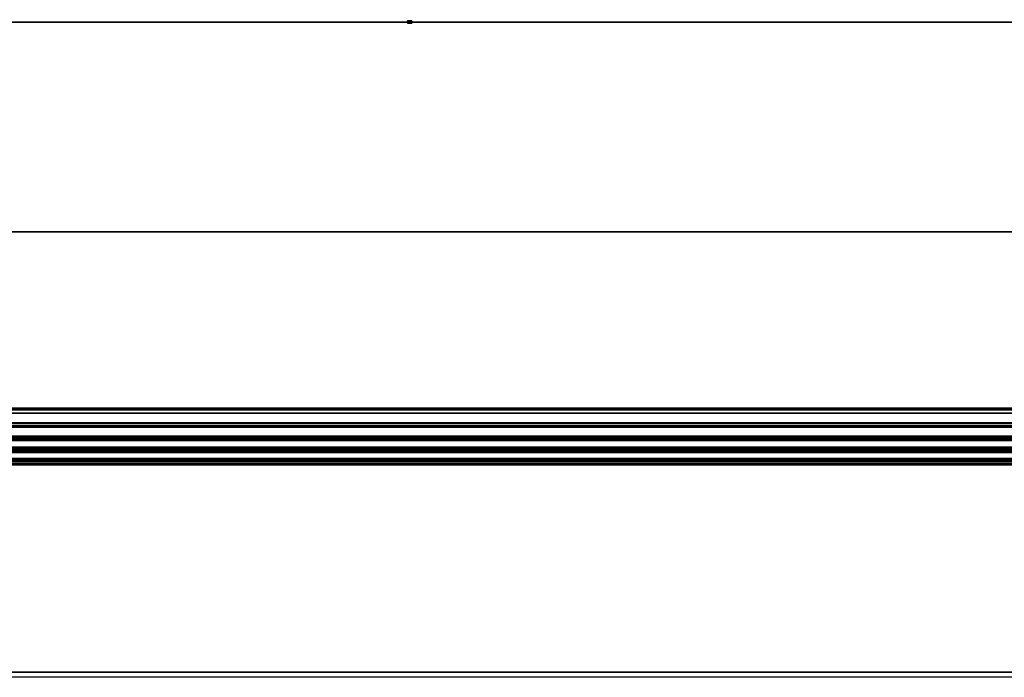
# Model space of a CAD drawing. Header units: millimetres. Extents: x -490 to 6690, y -115 to 152.
# Tile 899 of 1056: x 4650 to 4660, y -6 to 0. Entities that reach past the tile are written whole.
import ezdxf

# ---------------------------------------------------------------- set-up
doc = ezdxf.new("R2010")
doc.units = ezdxf.units.MM
doc.layers.add('152', color=253, linetype='Continuous')

# ---------------------------------------------------------------- blocks, each defined once
blk = doc.blocks.new('UG_SURFACE_004')
at = {"layer": '152', "color": 252, "linetype": 'Continuous', "lineweight": 35}
for points in [[(5144.0001, -6.2, 2202.5001), (5144.0001, 133.2, 2202.5001), (3855.9999, 133.2, 2202.5001), (3855.9999, -6.2, 2202.5001)], [(4006, -6.2, 2052.5), (4006, 133.2, 2052.5), (4994, 133.2, 2052.5), (4994, -6.2, 2052.5)], [(5144.0001, -6.2, 2202.5001), (3855.9999, -6.2, 2202.5001), (4006, -6.2, 2052.5), (4994, -6.2, 2052.5)]]:
    blk.add_3dface(points, dxfattribs=at)
blk = doc.blocks.new('UG_SURFACE_267')
at = {"layer": '152', "color": 7, "linetype": 'Continuous', "lineweight": 35}
for points in [[(4037.0002, 0, 2), (4037.0002, 0, 2017), (4962.9998, 0, 2017), (4962.9998, 0, 2)], [(4037.0002, -26, 2017), (4962.9998, -26, 2017), (4962.9998, 0, 2017), (4037.0002, 0, 2017)], [(4037.0002, 0, 2), (4962.9998, 0, 2), (4962.9998, -2), (4037.0002, -2)], [(4037.0002, -9), (4037.0002, -2), (4962.9998, -2), (4962.9998, -9)]]:
    blk.add_3dface(points, dxfattribs=at)
blk = doc.blocks.new('UG_SURFACE_277')
at = {"layer": '152', "color": 254, "linetype": 'Continuous', "lineweight": 35}
for points in [[(4979.25, -10, 2032.7499), (4979.25, 136.75, 2032.7499), (4020.75, 136.75, 2032.7499), (4020.75, -10, 2032.7499)], [(4971.4999, 21, 2025.0001), (4971.4999, -8, 2025.0001), (4028.5001, -8, 2025.0001), (4028.5001, 21, 2025.0001)]]:
    blk.add_3dface(points, dxfattribs=at)
blk = doc.blocks.new('UG_SURFACE_286')
at = {"layer": '152', "color": 252, "linetype": 'Continuous', "lineweight": 35}
for points in [[(4653.9998, -0.01, -0.05), (4653.9798, -0.01, -0.05), (4653.9798, 0.01, -0.05), (4653.9998, 0.01, -0.05)], [(4653.9798, 0.01, 0.05), (4653.9998, 0.01, 0.05), (4653.9998, 0.01, 0.04)], [(4653.9998, 0.01, 0.04), (4653.9998, 0.01, -0.04), (4653.9798, 0.01, 0.05)], [(4653.9998, 0.01, -0.04), (4653.9998, 0.01, -0.05), (4653.9798, 0.01, -0.05), (4653.9798, 0.01, 0.05)], [(4653.9998, 0.01, 0.05), (4653.9798, 0.01, 0.05), (4653.9798, -0.01, 0.05), (4653.9998, -0.01, 0.05)], [(4653.9798, 0.01, -0.05), (4653.9798, -0.01, -0.05), (4653.9798, -0.01, 0.05), (4653.9798, 0.01, 0.05)], [(4653.9998, 0.01, -0.04), (4654.0198, 0.01, -0.04), (4654.0198, -0.01, -0.04), (4653.9998, -0.01, -0.04)], [(4653.9998, -0.01, 0.04), (4654.0198, -0.01, 0.04), (4654.0198, 0.01, 0.04), (4653.9998, 0.01, 0.04)], [(4653.9998, -0.01, -0.04), (4653.9998, -0.01, -0.05), (4653.9998, 0.01, -0.05), (4653.9998, 0.01, -0.04)], [(4653.9998, 0.01, 0.04), (4654.0198, 0.01, 0.04), (4654.0198, 0.01, -0.04), (4653.9998, 0.01, -0.04)], [(4653.9998, 0.01, 0.04), (4653.9998, 0.01, 0.05), (4653.9998, -0.01, 0.05), (4653.9998, -0.01, 0.04)], [(4654.0198, 0.01, 0.04), (4654.0198, -0.01, 0.04), (4654.0198, -0.01, -0.04), (4654.0198, 0.01, -0.04)], [(4653.9798, -0.01, -0.05), (4653.9998, -0.01, -0.05), (4653.9998, -0.01, -0.04)], [(4653.9998, -0.01, -0.04), (4653.9998, -0.01, 0.04), (4653.9798, -0.01, -0.05)], [(4653.9998, -0.01, 0.04), (4653.9998, -0.01, 0.05), (4653.9798, -0.01, 0.05), (4653.9798, -0.01, -0.05)], [(4653.9998, -0.01, -0.04), (4654.0198, -0.01, -0.04), (4654.0198, -0.01, 0.04), (4653.9998, -0.01, 0.04)]]:
    blk.add_3dface(points, dxfattribs=at)
blk = doc.blocks.new('UG_SURFACE_287')
at = {"layer": '152', "color": 252, "linetype": 'Continuous', "lineweight": 35}
for points in [[(4653.9998, -0.01, -0.05), (4653.9798, -0.01, -0.05), (4653.9798, 0.01, -0.05), (4653.9998, 0.01, -0.05)], [(4653.9798, 0.01, 0.05), (4653.9998, 0.01, 0.05), (4653.9998, 0.01, 0.04)], [(4653.9998, 0.01, 0.04), (4653.9998, 0.01, -0.04), (4653.9798, 0.01, 0.05)], [(4653.9998, 0.01, -0.04), (4653.9998, 0.01, -0.05), (4653.9798, 0.01, -0.05), (4653.9798, 0.01, 0.05)], [(4653.9998, 0.01, 0.05), (4653.9798, 0.01, 0.05), (4653.9798, -0.01, 0.05), (4653.9998, -0.01, 0.05)], [(4653.9798, 0.01, -0.05), (4653.9798, -0.01, -0.05), (4653.9798, -0.01, 0.05), (4653.9798, 0.01, 0.05)], [(4653.9998, 0.01, -0.04), (4654.0198, 0.01, -0.04), (4654.0198, -0.01, -0.04), (4653.9998, -0.01, -0.04)], [(4653.9998, -0.01, 0.04), (4654.0198, -0.01, 0.04), (4654.0198, 0.01, 0.04), (4653.9998, 0.01, 0.04)], [(4653.9998, -0.01, -0.04), (4653.9998, -0.01, -0.05), (4653.9998, 0.01, -0.05), (4653.9998, 0.01, -0.04)], [(4653.9998, 0.01, 0.04), (4654.0198, 0.01, 0.04), (4654.0198, 0.01, -0.04), (4653.9998, 0.01, -0.04)], [(4653.9998, 0.01, 0.04), (4653.9998, 0.01, 0.05), (4653.9998, -0.01, 0.05), (4653.9998, -0.01, 0.04)], [(4654.0198, 0.01, 0.04), (4654.0198, -0.01, 0.04), (4654.0198, -0.01, -0.04), (4654.0198, 0.01, -0.04)], [(4653.9798, -0.01, -0.05), (4653.9998, -0.01, -0.05), (4653.9998, -0.01, -0.04)], [(4653.9998, -0.01, -0.04), (4653.9998, -0.01, 0.04), (4653.9798, -0.01, -0.05)], [(4653.9998, -0.01, 0.04), (4653.9998, -0.01, 0.05), (4653.9798, -0.01, 0.05), (4653.9798, -0.01, -0.05)], [(4653.9998, -0.01, -0.04), (4654.0198, -0.01, -0.04), (4654.0198, -0.01, 0.04), (4653.9998, -0.01, 0.04)]]:
    blk.add_3dface(points, dxfattribs=at)
blk = doc.blocks.new('UG_SURFACE_288')
at = {"layer": '152', "color": 252, "linetype": 'Continuous', "lineweight": 35}
for points in [[(4653.9998, -0.01, -0.05), (4653.9798, -0.01, -0.05), (4653.9798, 0.01, -0.05), (4653.9998, 0.01, -0.05)], [(4653.9798, 0.01, 0.05), (4653.9998, 0.01, 0.05), (4653.9998, 0.01, 0.04)], [(4653.9998, 0.01, 0.04), (4653.9998, 0.01, -0.04), (4653.9798, 0.01, 0.05)], [(4653.9998, 0.01, -0.04), (4653.9998, 0.01, -0.05), (4653.9798, 0.01, -0.05), (4653.9798, 0.01, 0.05)], [(4653.9998, 0.01, 0.05), (4653.9798, 0.01, 0.05), (4653.9798, -0.01, 0.05), (4653.9998, -0.01, 0.05)], [(4653.9798, 0.01, -0.05), (4653.9798, -0.01, -0.05), (4653.9798, -0.01, 0.05), (4653.9798, 0.01, 0.05)], [(4653.9998, 0.01, -0.04), (4654.0198, 0.01, -0.04), (4654.0198, -0.01, -0.04), (4653.9998, -0.01, -0.04)], [(4653.9998, -0.01, 0.04), (4654.0198, -0.01, 0.04), (4654.0198, 0.01, 0.04), (4653.9998, 0.01, 0.04)], [(4653.9998, -0.01, -0.04), (4653.9998, -0.01, -0.05), (4653.9998, 0.01, -0.05), (4653.9998, 0.01, -0.04)], [(4653.9998, 0.01, 0.04), (4654.0198, 0.01, 0.04), (4654.0198, 0.01, -0.04), (4653.9998, 0.01, -0.04)], [(4653.9998, 0.01, 0.04), (4653.9998, 0.01, 0.05), (4653.9998, -0.01, 0.05), (4653.9998, -0.01, 0.04)], [(4654.0198, 0.01, 0.04), (4654.0198, -0.01, 0.04), (4654.0198, -0.01, -0.04), (4654.0198, 0.01, -0.04)], [(4653.9798, -0.01, -0.05), (4653.9998, -0.01, -0.05), (4653.9998, -0.01, -0.04)], [(4653.9998, -0.01, -0.04), (4653.9998, -0.01, 0.04), (4653.9798, -0.01, -0.05)], [(4653.9998, -0.01, 0.04), (4653.9998, -0.01, 0.05), (4653.9798, -0.01, 0.05), (4653.9798, -0.01, -0.05)], [(4653.9998, -0.01, -0.04), (4654.0198, -0.01, -0.04), (4654.0198, -0.01, 0.04), (4653.9998, -0.01, 0.04)]]:
    blk.add_3dface(points, dxfattribs=at)
blk = doc.blocks.new('UG_SURFACE_289')
at = {"layer": '152', "color": 252, "linetype": 'Continuous', "lineweight": 35}
for points in [[(4653.9998, -0.01, -0.05), (4653.9798, -0.01, -0.05), (4653.9798, 0.01, -0.05), (4653.9998, 0.01, -0.05)], [(4653.9798, 0.01, 0.05), (4653.9998, 0.01, 0.05), (4653.9998, 0.01, 0.04)], [(4653.9998, 0.01, 0.04), (4653.9998, 0.01, -0.04), (4653.9798, 0.01, 0.05)], [(4653.9998, 0.01, -0.04), (4653.9998, 0.01, -0.05), (4653.9798, 0.01, -0.05), (4653.9798, 0.01, 0.05)], [(4653.9998, 0.01, 0.05), (4653.9798, 0.01, 0.05), (4653.9798, -0.01, 0.05), (4653.9998, -0.01, 0.05)], [(4653.9798, 0.01, -0.05), (4653.9798, -0.01, -0.05), (4653.9798, -0.01, 0.05), (4653.9798, 0.01, 0.05)], [(4653.9998, 0.01, -0.04), (4654.0198, 0.01, -0.04), (4654.0198, -0.01, -0.04), (4653.9998, -0.01, -0.04)], [(4653.9998, -0.01, 0.04), (4654.0198, -0.01, 0.04), (4654.0198, 0.01, 0.04), (4653.9998, 0.01, 0.04)], [(4653.9998, -0.01, -0.04), (4653.9998, -0.01, -0.05), (4653.9998, 0.01, -0.05), (4653.9998, 0.01, -0.04)], [(4653.9998, 0.01, 0.04), (4654.0198, 0.01, 0.04), (4654.0198, 0.01, -0.04), (4653.9998, 0.01, -0.04)], [(4653.9998, 0.01, 0.04), (4653.9998, 0.01, 0.05), (4653.9998, -0.01, 0.05), (4653.9998, -0.01, 0.04)], [(4654.0198, 0.01, 0.04), (4654.0198, -0.01, 0.04), (4654.0198, -0.01, -0.04), (4654.0198, 0.01, -0.04)], [(4653.9798, -0.01, -0.05), (4653.9998, -0.01, -0.05), (4653.9998, -0.01, -0.04)], [(4653.9998, -0.01, -0.04), (4653.9998, -0.01, 0.04), (4653.9798, -0.01, -0.05)], [(4653.9998, -0.01, 0.04), (4653.9998, -0.01, 0.05), (4653.9798, -0.01, 0.05), (4653.9798, -0.01, -0.05)], [(4653.9998, -0.01, -0.04), (4654.0198, -0.01, -0.04), (4654.0198, -0.01, 0.04), (4653.9998, -0.01, 0.04)]]:
    blk.add_3dface(points, dxfattribs=at)
blk = doc.blocks.new('UG_SURFACE_290')
at = {"layer": '152', "color": 252, "linetype": 'Continuous', "lineweight": 35}
for points in [[(4653.9998, -0.01, -0.05), (4653.9798, -0.01, -0.05), (4653.9798, 0.01, -0.05), (4653.9998, 0.01, -0.05)], [(4653.9798, 0.01, 0.05), (4653.9998, 0.01, 0.05), (4653.9998, 0.01, 0.04)], [(4653.9998, 0.01, 0.04), (4653.9998, 0.01, -0.04), (4653.9798, 0.01, 0.05)], [(4653.9998, 0.01, -0.04), (4653.9998, 0.01, -0.05), (4653.9798, 0.01, -0.05), (4653.9798, 0.01, 0.05)], [(4653.9998, 0.01, 0.05), (4653.9798, 0.01, 0.05), (4653.9798, -0.01, 0.05), (4653.9998, -0.01, 0.05)], [(4653.9798, 0.01, -0.05), (4653.9798, -0.01, -0.05), (4653.9798, -0.01, 0.05), (4653.9798, 0.01, 0.05)], [(4653.9998, 0.01, -0.04), (4654.0198, 0.01, -0.04), (4654.0198, -0.01, -0.04), (4653.9998, -0.01, -0.04)], [(4653.9998, -0.01, 0.04), (4654.0198, -0.01, 0.04), (4654.0198, 0.01, 0.04), (4653.9998, 0.01, 0.04)], [(4653.9998, -0.01, -0.04), (4653.9998, -0.01, -0.05), (4653.9998, 0.01, -0.05), (4653.9998, 0.01, -0.04)], [(4653.9998, 0.01, 0.04), (4654.0198, 0.01, 0.04), (4654.0198, 0.01, -0.04), (4653.9998, 0.01, -0.04)], [(4653.9998, 0.01, 0.04), (4653.9998, 0.01, 0.05), (4653.9998, -0.01, 0.05), (4653.9998, -0.01, 0.04)], [(4654.0198, 0.01, 0.04), (4654.0198, -0.01, 0.04), (4654.0198, -0.01, -0.04), (4654.0198, 0.01, -0.04)], [(4653.9798, -0.01, -0.05), (4653.9998, -0.01, -0.05), (4653.9998, -0.01, -0.04)], [(4653.9998, -0.01, -0.04), (4653.9998, -0.01, 0.04), (4653.9798, -0.01, -0.05)], [(4653.9998, -0.01, 0.04), (4653.9998, -0.01, 0.05), (4653.9798, -0.01, 0.05), (4653.9798, -0.01, -0.05)], [(4653.9998, -0.01, -0.04), (4654.0198, -0.01, -0.04), (4654.0198, -0.01, 0.04), (4653.9998, -0.01, 0.04)]]:
    blk.add_3dface(points, dxfattribs=at)
blk = doc.blocks.new('UG_SURFACE_291')
at = {"layer": '152', "color": 252, "linetype": 'Continuous', "lineweight": 35}
for points in [[(4653.9998, -0.01, -0.05), (4653.9798, -0.01, -0.05), (4653.9798, 0.01, -0.05), (4653.9998, 0.01, -0.05)], [(4653.9798, 0.01, 0.05), (4653.9998, 0.01, 0.05), (4653.9998, 0.01, 0.04)], [(4653.9998, 0.01, 0.04), (4653.9998, 0.01, -0.04), (4653.9798, 0.01, 0.05)], [(4653.9998, 0.01, -0.04), (4653.9998, 0.01, -0.05), (4653.9798, 0.01, -0.05), (4653.9798, 0.01, 0.05)], [(4653.9998, 0.01, 0.05), (4653.9798, 0.01, 0.05), (4653.9798, -0.01, 0.05), (4653.9998, -0.01, 0.05)], [(4653.9798, 0.01, -0.05), (4653.9798, -0.01, -0.05), (4653.9798, -0.01, 0.05), (4653.9798, 0.01, 0.05)], [(4653.9998, 0.01, -0.04), (4654.0198, 0.01, -0.04), (4654.0198, -0.01, -0.04), (4653.9998, -0.01, -0.04)], [(4653.9998, -0.01, 0.04), (4654.0198, -0.01, 0.04), (4654.0198, 0.01, 0.04), (4653.9998, 0.01, 0.04)], [(4653.9998, -0.01, -0.04), (4653.9998, -0.01, -0.05), (4653.9998, 0.01, -0.05), (4653.9998, 0.01, -0.04)], [(4653.9998, 0.01, 0.04), (4654.0198, 0.01, 0.04), (4654.0198, 0.01, -0.04), (4653.9998, 0.01, -0.04)], [(4653.9998, 0.01, 0.04), (4653.9998, 0.01, 0.05), (4653.9998, -0.01, 0.05), (4653.9998, -0.01, 0.04)], [(4654.0198, 0.01, 0.04), (4654.0198, -0.01, 0.04), (4654.0198, -0.01, -0.04), (4654.0198, 0.01, -0.04)], [(4653.9798, -0.01, -0.05), (4653.9998, -0.01, -0.05), (4653.9998, -0.01, -0.04)], [(4653.9998, -0.01, -0.04), (4653.9998, -0.01, 0.04), (4653.9798, -0.01, -0.05)], [(4653.9998, -0.01, 0.04), (4653.9998, -0.01, 0.05), (4653.9798, -0.01, 0.05), (4653.9798, -0.01, -0.05)], [(4653.9998, -0.01, -0.04), (4654.0198, -0.01, -0.04), (4654.0198, -0.01, 0.04), (4653.9998, -0.01, 0.04)]]:
    blk.add_3dface(points, dxfattribs=at)
blk = doc.blocks.new('UG_SURFACE_292')
at = {"layer": '152', "color": 252, "linetype": 'Continuous', "lineweight": 35}
for points in [[(4653.9998, -0.01, -0.05), (4653.9798, -0.01, -0.05), (4653.9798, 0.01, -0.05), (4653.9998, 0.01, -0.05)], [(4653.9798, 0.01, 0.05), (4653.9998, 0.01, 0.05), (4653.9998, 0.01, 0.04)], [(4653.9998, 0.01, 0.04), (4653.9998, 0.01, -0.04), (4653.9798, 0.01, 0.05)], [(4653.9998, 0.01, -0.04), (4653.9998, 0.01, -0.05), (4653.9798, 0.01, -0.05), (4653.9798, 0.01, 0.05)], [(4653.9998, 0.01, 0.05), (4653.9798, 0.01, 0.05), (4653.9798, -0.01, 0.05), (4653.9998, -0.01, 0.05)], [(4653.9798, 0.01, -0.05), (4653.9798, -0.01, -0.05), (4653.9798, -0.01, 0.05), (4653.9798, 0.01, 0.05)], [(4653.9998, 0.01, -0.04), (4654.0198, 0.01, -0.04), (4654.0198, -0.01, -0.04), (4653.9998, -0.01, -0.04)], [(4653.9998, -0.01, 0.04), (4654.0198, -0.01, 0.04), (4654.0198, 0.01, 0.04), (4653.9998, 0.01, 0.04)], [(4653.9998, -0.01, -0.04), (4653.9998, -0.01, -0.05), (4653.9998, 0.01, -0.05), (4653.9998, 0.01, -0.04)], [(4653.9998, 0.01, 0.04), (4654.0198, 0.01, 0.04), (4654.0198, 0.01, -0.04), (4653.9998, 0.01, -0.04)], [(4653.9998, 0.01, 0.04), (4653.9998, 0.01, 0.05), (4653.9998, -0.01, 0.05), (4653.9998, -0.01, 0.04)], [(4654.0198, 0.01, 0.04), (4654.0198, -0.01, 0.04), (4654.0198, -0.01, -0.04), (4654.0198, 0.01, -0.04)], [(4653.9798, -0.01, -0.05), (4653.9998, -0.01, -0.05), (4653.9998, -0.01, -0.04)], [(4653.9998, -0.01, -0.04), (4653.9998, -0.01, 0.04), (4653.9798, -0.01, -0.05)], [(4653.9998, -0.01, 0.04), (4653.9998, -0.01, 0.05), (4653.9798, -0.01, 0.05), (4653.9798, -0.01, -0.05)], [(4653.9998, -0.01, -0.04), (4654.0198, -0.01, -0.04), (4654.0198, -0.01, 0.04), (4653.9998, -0.01, 0.04)]]:
    blk.add_3dface(points, dxfattribs=at)
blk = doc.blocks.new('UG_SURFACE_293')
at = {"layer": '152', "color": 252, "linetype": 'Continuous', "lineweight": 35}
for points in [[(4653.9998, -0.01, -0.05), (4653.9798, -0.01, -0.05), (4653.9798, 0.01, -0.05), (4653.9998, 0.01, -0.05)], [(4653.9798, 0.01, 0.05), (4653.9998, 0.01, 0.05), (4653.9998, 0.01, 0.04)], [(4653.9998, 0.01, 0.04), (4653.9998, 0.01, -0.04), (4653.9798, 0.01, 0.05)], [(4653.9998, 0.01, -0.04), (4653.9998, 0.01, -0.05), (4653.9798, 0.01, -0.05), (4653.9798, 0.01, 0.05)], [(4653.9998, 0.01, 0.05), (4653.9798, 0.01, 0.05), (4653.9798, -0.01, 0.05), (4653.9998, -0.01, 0.05)], [(4653.9798, 0.01, -0.05), (4653.9798, -0.01, -0.05), (4653.9798, -0.01, 0.05), (4653.9798, 0.01, 0.05)], [(4653.9998, 0.01, -0.04), (4654.0198, 0.01, -0.04), (4654.0198, -0.01, -0.04), (4653.9998, -0.01, -0.04)], [(4653.9998, -0.01, 0.04), (4654.0198, -0.01, 0.04), (4654.0198, 0.01, 0.04), (4653.9998, 0.01, 0.04)], [(4653.9998, -0.01, -0.04), (4653.9998, -0.01, -0.05), (4653.9998, 0.01, -0.05), (4653.9998, 0.01, -0.04)], [(4653.9998, 0.01, 0.04), (4654.0198, 0.01, 0.04), (4654.0198, 0.01, -0.04), (4653.9998, 0.01, -0.04)], [(4653.9998, 0.01, 0.04), (4653.9998, 0.01, 0.05), (4653.9998, -0.01, 0.05), (4653.9998, -0.01, 0.04)], [(4654.0198, 0.01, 0.04), (4654.0198, -0.01, 0.04), (4654.0198, -0.01, -0.04), (4654.0198, 0.01, -0.04)], [(4653.9798, -0.01, -0.05), (4653.9998, -0.01, -0.05), (4653.9998, -0.01, -0.04)], [(4653.9998, -0.01, -0.04), (4653.9998, -0.01, 0.04), (4653.9798, -0.01, -0.05)], [(4653.9998, -0.01, 0.04), (4653.9998, -0.01, 0.05), (4653.9798, -0.01, 0.05), (4653.9798, -0.01, -0.05)], [(4653.9998, -0.01, -0.04), (4654.0198, -0.01, -0.04), (4654.0198, -0.01, 0.04), (4653.9998, -0.01, 0.04)]]:
    blk.add_3dface(points, dxfattribs=at)
blk = doc.blocks.new('UG_SURFACE_294')
at = {"layer": '152', "color": 252, "linetype": 'Continuous', "lineweight": 35}
for points in [[(4653.9998, -0.01, -0.05), (4653.9798, -0.01, -0.05), (4653.9798, 0.01, -0.05), (4653.9998, 0.01, -0.05)], [(4653.9798, 0.01, 0.05), (4653.9998, 0.01, 0.05), (4653.9998, 0.01, 0.04)], [(4653.9998, 0.01, 0.04), (4653.9998, 0.01, -0.04), (4653.9798, 0.01, 0.05)], [(4653.9998, 0.01, -0.04), (4653.9998, 0.01, -0.05), (4653.9798, 0.01, -0.05), (4653.9798, 0.01, 0.05)], [(4653.9998, 0.01, 0.05), (4653.9798, 0.01, 0.05), (4653.9798, -0.01, 0.05), (4653.9998, -0.01, 0.05)], [(4653.9798, 0.01, -0.05), (4653.9798, -0.01, -0.05), (4653.9798, -0.01, 0.05), (4653.9798, 0.01, 0.05)], [(4653.9998, 0.01, -0.04), (4654.0198, 0.01, -0.04), (4654.0198, -0.01, -0.04), (4653.9998, -0.01, -0.04)], [(4653.9998, -0.01, 0.04), (4654.0198, -0.01, 0.04), (4654.0198, 0.01, 0.04), (4653.9998, 0.01, 0.04)], [(4653.9998, -0.01, -0.04), (4653.9998, -0.01, -0.05), (4653.9998, 0.01, -0.05), (4653.9998, 0.01, -0.04)], [(4653.9998, 0.01, 0.04), (4654.0198, 0.01, 0.04), (4654.0198, 0.01, -0.04), (4653.9998, 0.01, -0.04)], [(4653.9998, 0.01, 0.04), (4653.9998, 0.01, 0.05), (4653.9998, -0.01, 0.05), (4653.9998, -0.01, 0.04)], [(4654.0198, 0.01, 0.04), (4654.0198, -0.01, 0.04), (4654.0198, -0.01, -0.04), (4654.0198, 0.01, -0.04)], [(4653.9798, -0.01, -0.05), (4653.9998, -0.01, -0.05), (4653.9998, -0.01, -0.04)], [(4653.9998, -0.01, -0.04), (4653.9998, -0.01, 0.04), (4653.9798, -0.01, -0.05)], [(4653.9998, -0.01, 0.04), (4653.9998, -0.01, 0.05), (4653.9798, -0.01, 0.05), (4653.9798, -0.01, -0.05)], [(4653.9998, -0.01, -0.04), (4654.0198, -0.01, -0.04), (4654.0198, -0.01, 0.04), (4653.9998, -0.01, 0.04)]]:
    blk.add_3dface(points, dxfattribs=at)
blk = doc.blocks.new('UG_SURFACE_295')
at = {"layer": '152', "color": 252, "linetype": 'Continuous', "lineweight": 35}
for points in [[(4653.9998, -0.01, -0.05), (4653.9798, -0.01, -0.05), (4653.9798, 0.01, -0.05), (4653.9998, 0.01, -0.05)], [(4653.9798, 0.01, 0.05), (4653.9998, 0.01, 0.05), (4653.9998, 0.01, 0.04)], [(4653.9998, 0.01, 0.04), (4653.9998, 0.01, -0.04), (4653.9798, 0.01, 0.05)], [(4653.9998, 0.01, -0.04), (4653.9998, 0.01, -0.05), (4653.9798, 0.01, -0.05), (4653.9798, 0.01, 0.05)], [(4653.9998, 0.01, 0.05), (4653.9798, 0.01, 0.05), (4653.9798, -0.01, 0.05), (4653.9998, -0.01, 0.05)], [(4653.9798, 0.01, -0.05), (4653.9798, -0.01, -0.05), (4653.9798, -0.01, 0.05), (4653.9798, 0.01, 0.05)], [(4653.9998, 0.01, -0.04), (4654.0198, 0.01, -0.04), (4654.0198, -0.01, -0.04), (4653.9998, -0.01, -0.04)], [(4653.9998, -0.01, 0.04), (4654.0198, -0.01, 0.04), (4654.0198, 0.01, 0.04), (4653.9998, 0.01, 0.04)], [(4653.9998, -0.01, -0.04), (4653.9998, -0.01, -0.05), (4653.9998, 0.01, -0.05), (4653.9998, 0.01, -0.04)], [(4653.9998, 0.01, 0.04), (4654.0198, 0.01, 0.04), (4654.0198, 0.01, -0.04), (4653.9998, 0.01, -0.04)], [(4653.9998, 0.01, 0.04), (4653.9998, 0.01, 0.05), (4653.9998, -0.01, 0.05), (4653.9998, -0.01, 0.04)], [(4654.0198, 0.01, 0.04), (4654.0198, -0.01, 0.04), (4654.0198, -0.01, -0.04), (4654.0198, 0.01, -0.04)], [(4653.9798, -0.01, -0.05), (4653.9998, -0.01, -0.05), (4653.9998, -0.01, -0.04)], [(4653.9998, -0.01, -0.04), (4653.9998, -0.01, 0.04), (4653.9798, -0.01, -0.05)], [(4653.9998, -0.01, 0.04), (4653.9998, -0.01, 0.05), (4653.9798, -0.01, 0.05), (4653.9798, -0.01, -0.05)], [(4653.9998, -0.01, -0.04), (4654.0198, -0.01, -0.04), (4654.0198, -0.01, 0.04), (4653.9998, -0.01, 0.04)]]:
    blk.add_3dface(points, dxfattribs=at)
blk = doc.blocks.new('UG_SURFACE_303')
at = {"layer": '152', "color": 14, "linetype": 'Continuous', "lineweight": 35}
for points in [[(4971.3001, -10, 2024.8001), (4971.3001, 19, 2024.8001), (4028.6999, 19, 2024.8001), (4028.6999, -10, 2024.8001)], [(4967.2499, 16.25, 2020.75), (4967.2499, -22, 2020.75), (4032.7501, -22, 2020.75), (4032.7501, 16.25, 2020.75)]]:
    blk.add_3dface(points, dxfattribs=at)
blk = doc.blocks.new('UG_SURFACE_304')
at = {"layer": '152', "color": 7, "linetype": 'Continuous', "lineweight": 35}
for points in [[(4032.7501, 16, 2020.75), (4032.7501, -22, 2020.75), (4967.2499, -22, 2020.75), (4967.2499, 16, 2020.75)], [(4967, 16, 2020.4999), (4967, -22, 2020.4999), (4033, -22, 2020.4999), (4033, 16, 2020.4999)]]:
    blk.add_3dface(points, dxfattribs=at)
blk = doc.blocks.new('UG_SURFACE_310')
at = {"layer": '152', "color": 253, "linetype": 'Continuous', "lineweight": 35}
for points in [[(4033.7391, 1.13, 2019.7611), (4033.0725, -3.683, 2020.4275), (4966.9275, -3.683, 2020.4275), (4966.2609, 1.13, 2019.7611)], [(4034.0147, -3.8215, 2019.485), (4034.7242, 0.736, 2018.7755), (4965.2758, 0.736, 2018.7755), (4965.9853, -3.8215, 2019.485)], [(4966.9275, -3.683, 2020.4275), (4033.0725, -3.683, 2020.4275), (4033.0682, -3.7296, 2020.4318)], [(4966.9318, -3.7296, 2020.4318), (4966.9275, -3.683, 2020.4275), (4033.0682, -3.7296, 2020.4318)], [(4033.0682, -3.7296, 2020.4318), (4033.0787, -3.8304, 2020.4215), (4966.9213, -3.8304, 2020.4215), (4966.9318, -3.7296, 2020.4318)], [(4966.9185, -3.8615, 2020.4184), (4033.0787, -3.8304, 2020.4215), (4033.0815, -3.8615, 2020.4184)], [(4966.9185, -3.8615, 2020.4184), (4966.9213, -3.8304, 2020.4215), (4033.0787, -3.8304, 2020.4215)], [(4033.9751, -3.9509, 2019.5246), (4965.9853, -3.8215, 2019.485), (4966.0249, -3.9509, 2019.5246)], [(4033.9751, -3.9509, 2019.5246), (4034.0147, -3.8215, 2019.485), (4965.9853, -3.8215, 2019.485)], [(4033.0815, -3.8615, 2020.4184), (4033.124, -3.9707, 2020.376), (4966.876, -3.9707, 2020.376), (4966.9185, -3.8615, 2020.4184)], [(4966.876, -3.9707, 2020.376), (4033.124, -3.9707, 2020.376), (4033.1268, -3.9775, 2020.3733)], [(4966.8732, -3.9775, 2020.3733), (4966.876, -3.9707, 2020.376), (4033.1268, -3.9775, 2020.3733)], [(4033.1268, -3.9775, 2020.3733), (4033.2127, -4.0895, 2020.2873), (4966.7873, -4.0895, 2020.2873), (4966.8732, -3.9775, 2020.3733)], [(4033.9088, -4.0547, 2019.5911), (4966.0311, -3.9611, 2019.5312), (4966.0912, -4.0547, 2019.5911)], [(4033.9088, -4.0547, 2019.5911), (4033.9689, -3.9611, 2019.5312), (4966.0311, -3.9611, 2019.5312)], [(4966.0249, -3.9509, 2019.5246), (4033.9689, -3.9611, 2019.5312), (4033.9751, -3.9509, 2019.5246)], [(4966.0249, -3.9509, 2019.5246), (4966.0311, -3.9611, 2019.5312), (4033.9689, -3.9611, 2019.5312)], [(4966.7854, -4.092, 2020.2856), (4033.2127, -4.0895, 2020.2873), (4033.2146, -4.092, 2020.2856)], [(4966.7854, -4.092, 2020.2856), (4966.7873, -4.0895, 2020.2873), (4033.2127, -4.0895, 2020.2873)], [(4033.2146, -4.092, 2020.2856), (4033.3347, -4.17, 2020.1652), (4966.6653, -4.17, 2020.1652), (4966.7854, -4.092, 2020.2856)], [(4033.7758, -4.1645, 2019.7244), (4966.1183, -4.0772, 2019.6183), (4966.2242, -4.1645, 2019.7244)], [(4033.7758, -4.1645, 2019.7244), (4033.8817, -4.0772, 2019.6183), (4966.1183, -4.0772, 2019.6183)], [(4966.0912, -4.0547, 2019.5911), (4033.8817, -4.0772, 2019.6183), (4033.9088, -4.0547, 2019.5911)], [(4966.0912, -4.0547, 2019.5911), (4966.1183, -4.0772, 2019.6183), (4033.8817, -4.0772, 2019.6183)], [(4966.6653, -4.17, 2020.1652), (4033.3347, -4.17, 2020.1652), (4033.3648, -4.1895, 2020.1349)], [(4966.6352, -4.1895, 2020.1349), (4966.6653, -4.17, 2020.1652), (4033.3648, -4.1895, 2020.1349)], [(4033.3648, -4.1895, 2020.1349), (4033.4754, -4.2076, 2020.0243), (4966.5246, -4.2076, 2020.0243), (4966.6352, -4.1895, 2020.1349)], [(4966.5246, -4.2076, 2020.0243), (4033.4754, -4.2076, 2020.0243), (4033.5736, -4.2237, 2019.9265)], [(4966.4264, -4.2237, 2019.9265), (4966.5246, -4.2076, 2020.0243), (4033.5736, -4.2237, 2019.9265)], [(4033.5736, -4.2237, 2019.9265), (4033.6223, -4.2094, 2019.8779), (4966.3777, -4.2094, 2019.8779), (4966.4264, -4.2237, 2019.9265)], [(4033.7634, -4.1681, 2019.7365), (4966.2366, -4.1681, 2019.7365), (4966.3777, -4.2094, 2019.8779), (4033.6223, -4.2094, 2019.8779)], [(4966.2242, -4.1645, 2019.7244), (4033.7634, -4.1681, 2019.7365), (4033.7758, -4.1645, 2019.7244)], [(4966.2242, -4.1645, 2019.7244), (4966.2366, -4.1681, 2019.7365), (4033.7634, -4.1681, 2019.7365)]]:
    blk.add_3dface(points, dxfattribs=at)

msp = doc.modelspace()

# ---------------------------------------------------------------- linework, layer by layer
at = {"layer": '152', "linetype": 'Continuous', "lineweight": -3}
for p, q in [((4653.98, 0.01, 0.05), (4653.98, -0.01, 0.05)), ((4653.98, 0.01, 0.05), (4653.98, -0.01, 0.05)), ((4653.98, -0.01, -0.05), (4653.98, 0.01, -0.05)), ((4654, 0.01, -0.05), (4653.98, 0.01, -0.05)), ((4653.98, -0.01, -0.05), (4653.98, 0.01, -0.05)), ((4654, 0.01, -0.05), (4653.98, 0.01, -0.05)), ((4653.98, -0.01, -0.05), (4653.98, 0.01, -0.05)), ((4654, 0.01, -0.05), (4653.98, 0.01, -0.05)), ((4653.98, 0.01, 0.05), (4653.98, -0.01, 0.05)), ((4654, 0.01, 0.05), (4653.98, 0.01, 0.05)), ((4654, 0.01, 0.05), (4653.98, 0.01, 0.05)), ((4654, 0.01, 0.05), (4653.98, 0.01, 0.05)), ((4653.98, 0.01, -0.05), (4653.98, 0.01, 0.05)), ((4653.98, 0.01, -0.05), (4653.98, 0.01, 0.05)), ((4653.98, -0.01, -0.05), (4653.98, 0.01, -0.05)), ((4653.98, 0.01, 0.05), (4653.98, -0.01, 0.05)), ((4653.98, 0.01, 0.05), (4653.98, -0.01, 0.05)), ((4653.98, 0.01, 0.05), (4653.98, -0.01, 0.05)), ((4653.98, -0.01, -0.05), (4653.98, 0.01, -0.05)), ((4653.98, -0.01, -0.05), (4653.98, 0.01, -0.05)), ((4654, 0.01, -0.05), (4653.98, 0.01, -0.05)), ((4654, 0.01, -0.05), (4653.98, 0.01, -0.05)), ((4653.98, -0.01, -0.05), (4653.98, 0.01, -0.05)), ((4654, 0.01, -0.05), (4653.98, 0.01, -0.05)), ((4654, 0.01, 0.05), (4653.98, 0.01, 0.05)), ((4653.98, 0.01, -0.05), (4653.98, 0.01, 0.05)), ((4654, 0.01, 0.05), (4653.98, 0.01, 0.05)), ((4654, 0.01, 0.05), (4653.98, 0.01, 0.05)), ((4653.98, 0.01, -0.05), (4653.98, 0.01, 0.05)), ((4653.98, 0.01, -0.05), (4653.98, 0.01, 0.05)), ((4653.98, 0.01, -0.05), (4653.98, 0.01, 0.05)), ((4653.98, 0.01, -0.05), (4653.98, 0.01, 0.05)), ((4653.98, 0.01, 0.05), (4653.98, -0.01, 0.05)), ((4653.98, 0.01, 0.05), (4653.98, -0.01, 0.05)), ((4653.98, 0.01, 0.05), (4653.98, -0.01, 0.05)), ((4653.98, 0.01, -0.05), (4653.98, 0.01, 0.05)), ((4653.98, 0.01, 0.05), (4653.98, -0.01, 0.05)), ((4653.98, -0.01, -0.05), (4653.98, 0.01, -0.05)), ((4653.98, -0.01, -0.05), (4653.98, 0.01, -0.05)), ((4654, 0.01, -0.05), (4653.98, 0.01, -0.05)), ((4653.98, -0.01, -0.05), (4653.98, 0.01, -0.05)), ((4654, 0.01, -0.05), (4653.98, 0.01, -0.05)), ((4654, 0.01, -0.05), (4653.98, 0.01, -0.05)), ((4654, 0.01, 0.05), (4653.98, 0.01, 0.05)), ((4654, 0.01, 0.05), (4653.98, 0.01, 0.05)), ((4654, 0.01, 0.05), (4653.98, 0.01, 0.05)), ((4654, 0.01, 0.05), (4653.98, 0.01, 0.05)), ((4653.98, 0.01, -0.05), (4653.98, 0.01, 0.05)), ((4653.98, 0.01, -0.05), (4653.98, 0.01, 0.05)), ((4654, 0.01, -0.05), (4653.98, 0.01, -0.05)), ((4654, 0.01, 0.04), (4654, -0.01, 0.04)), ((4654, 0.01, 0.04), (4654.02, 0.01, 0.04)), ((4654, 0.01, 0.04), (4654.02, 0.01, 0.04)), ((4654, 0.01, 0.04), (4654, 0.01, 0.05)), ((4654, 0.01, 0.04), (4654.02, 0.01, 0.04)), ((4654, 0.01, 0.04), (4654, 0.01, 0.05)), ((4654, 0.01, -0.05), (4654, 0.01, -0.04)), ((4654, -0.01, -0.04), (4654, 0.01, -0.04)), ((4654, -0.01, -0.05), (4654, 0.01, -0.05)), ((4654, 0.01, -0.05), (4654, 0.01, -0.04)), ((4654, -0.01, -0.04), (4654, 0.01, -0.04)), ((4654, 0.01, -0.05), (4654, 0.01, -0.04)), ((4654, -0.01, -0.04), (4654, 0.01, -0.04)), ((4654, 0.01, -0.04), (4654.02, 0.01, -0.04)), ((4654, 0.01, -0.05), (4654, 0.01, -0.04)), ((4654, 0.01, 0.05), (4654, -0.01, 0.05)), ((4654, -0.01, -0.04), (4654, 0.01, -0.04)), ((4654, -0.01, -0.05), (4654, 0.01, -0.05)), ((4654, -0.01, -0.05), (4654, 0.01, -0.05)), ((4654, 0.01, -0.04), (4654.02, 0.01, -0.04)), ((4654, 0.01, 0.05), (4654, -0.01, 0.05)), ((4654, -0.01, -0.05), (4654, 0.01, -0.05)), ((4654, 0.01, 0.04), (4654, -0.01, 0.04)), ((4654, -0.01, -0.04), (4654, 0.01, -0.04)), ((4654, 0.01, 0.04), (4654, -0.01, 0.04)), ((4654, 0.01, 0.04), (4654, -0.01, 0.04)), ((4654, 0.01, 0.04), (4654.02, 0.01, 0.04)), ((4654, 0.01, 0.04), (4654.02, 0.01, 0.04)), ((4654, 0.01, 0.04), (4654.02, 0.01, 0.04)), ((4654, 0.01, 0.04), (4654, 0.01, 0.05)), ((4654, 0.01, -0.05), (4654, 0.01, -0.04)), ((4654, -0.01, -0.04), (4654, 0.01, -0.04)), ((4654, -0.01, -0.04), (4654, 0.01, -0.04)), ((4654, 0.01, -0.04), (4654.02, 0.01, -0.04)), ((4654, 0.01, -0.05), (4654, 0.01, -0.04)), ((4654, 0.01, 0.05), (4654, -0.01, 0.05)), ((4654, -0.01, -0.04), (4654, 0.01, -0.04)), ((4654, 0.01, -0.04), (4654.02, 0.01, -0.04)), ((4654, 0.01, 0.05), (4654, -0.01, 0.05)), ((4654, -0.01, -0.05), (4654, 0.01, -0.05)), ((4654, 0.01, -0.04), (4654.02, 0.01, -0.04)), ((4654, 0.01, 0.05), (4654, -0.01, 0.05)), ((4654, -0.01, -0.05), (4654, 0.01, -0.05)), ((4654, 0.01, 0.05), (4654, -0.01, 0.05)), ((4654, -0.01, -0.05), (4654, 0.01, -0.05)), ((4654, 0.01, 0.04), (4654, 0.01, 0.05)), ((4654, 0.01, 0.04), (4654, -0.01, 0.04)), ((4654, 0.01, 0.04), (4654, -0.01, 0.04)), ((4654, 0.01, 0.04), (4654.02, 0.01, 0.04)), ((4654, 0.01, 0.04), (4654, -0.01, 0.04)), ((4654, 0.01, 0.04), (4654.02, 0.01, 0.04)), ((4654, 0.01, 0.04), (4654, 0.01, 0.05)), ((4654, 0.01, 0.04), (4654.02, 0.01, 0.04)), ((4654, 0.01, 0.04), (4654, 0.01, 0.05)), ((4654, 0.01, 0.04), (4654.02, 0.01, 0.04)), ((4654, 0.01, 0.04), (4654, 0.01, 0.05)), ((4654, 0.01, -0.05), (4654, 0.01, -0.04)), ((4654, 0.01, -0.05), (4654, 0.01, -0.04)), ((4654, 0.01, 0.05), (4654, -0.01, 0.05)), ((4654, -0.01, -0.04), (4654, 0.01, -0.04)), ((4654, 0.01, 0.04), (4654, 0.01, 0.05)), ((4654, 0.01, -0.04), (4654.02, 0.01, -0.04)), ((4654, 0.01, 0.04), (4654, 0.01, 0.05)), ((4654, 0.01, -0.05), (4654, 0.01, -0.04)), ((4654, 0.01, -0.05), (4654, 0.01, -0.04)), ((4654, -0.01, -0.04), (4654, 0.01, -0.04)), ((4654, -0.01, -0.05), (4654, 0.01, -0.05)), ((4654, 0.01, -0.04), (4654.02, 0.01, -0.04)), ((4654, 0.01, 0.05), (4654, -0.01, 0.05)), ((4654, -0.01, -0.05), (4654, 0.01, -0.05)), ((4654, 0.01, -0.04), (4654.02, 0.01, -0.04)), ((4654, 0.01, 0.05), (4654, -0.01, 0.05)), ((4654, -0.01, -0.05), (4654, 0.01, -0.05)), ((4654, 0.01, -0.04), (4654.02, 0.01, -0.04)), ((4654, 0.01, 0.05), (4654, -0.01, 0.05)), ((4654, 0.01, -0.04), (4654.02, 0.01, -0.04)), ((4654, 0.01, 0.04), (4654, -0.01, 0.04)), ((4654, 0.01, 0.04), (4654, -0.01, 0.04)), ((4654, 0.01, 0.04), (4654, 0.01, 0.05)), ((4654, 0.01, 0.04), (4654, -0.01, 0.04)), ((4654.02, -0.01, -0.04), (4654.02, 0.01, -0.04)), ((4654.02, -0.01, -0.04), (4654.02, 0.01, -0.04)), ((4654.02, -0.01, -0.04), (4654.02, 0.01, -0.04)), ((4654.02, 0.01, -0.04), (4654.02, 0.01, 0.04)), ((4654.02, 0.01, -0.04), (4654.02, 0.01, 0.04)), ((4654.02, 0.01, 0.04), (4654.02, -0.01, 0.04)), ((4654.02, 0.01, 0.04), (4654.02, -0.01, 0.04)), ((4654.02, 0.01, 0.04), (4654.02, -0.01, 0.04)), ((4654.02, -0.01, -0.04), (4654.02, 0.01, -0.04)), ((4654.02, 0.01, -0.04), (4654.02, 0.01, 0.04)), ((4654.02, -0.01, -0.04), (4654.02, 0.01, -0.04)), ((4654.02, -0.01, -0.04), (4654.02, 0.01, -0.04)), ((4654.02, 0.01, -0.04), (4654.02, 0.01, 0.04)), ((4654.02, 0.01, -0.04), (4654.02, 0.01, 0.04)), ((4654.02, 0.01, -0.04), (4654.02, 0.01, 0.04)), ((4654.02, 0.01, 0.04), (4654.02, -0.01, 0.04)), ((4654.02, 0.01, 0.04), (4654.02, -0.01, 0.04)), ((4654.02, 0.01, 0.04), (4654.02, -0.01, 0.04)), ((4654.02, -0.01, -0.04), (4654.02, 0.01, -0.04)), ((4654.02, 0.01, 0.04), (4654.02, -0.01, 0.04)), ((4654.02, -0.01, -0.04), (4654.02, 0.01, -0.04)), ((4654.02, -0.01, -0.04), (4654.02, 0.01, -0.04)), ((4654.02, -0.01, -0.04), (4654.02, 0.01, -0.04)), ((4654.02, 0.01, -0.04), (4654.02, 0.01, 0.04)), ((4654.02, 0.01, -0.04), (4654.02, 0.01, 0.04)), ((4654.02, 0.01, -0.04), (4654.02, 0.01, 0.04)), ((4654.02, 0.01, 0.04), (4654.02, -0.01, 0.04)), ((4654.02, 0.01, 0.04), (4654.02, -0.01, 0.04)), ((4654.02, 0.01, 0.04), (4654.02, -0.01, 0.04)), ((4654.02, 0.01, -0.04), (4654.02, 0.01, 0.04)), ((4037, 0, 2), (4963, 0, 2)), ((4037, 0, 2017), (4963, 0, 2017)), ((4654, -0.01, 0.05), (4653.98, -0.01, 0.05)), ((4654, -0.01, 0.05), (4653.98, -0.01, 0.05)), ((4654, -0.01, 0.05), (4653.98, -0.01, 0.05)), ((4654, -0.01, 0.05), (4653.98, -0.01, 0.05)), ((4653.98, -0.01, 0.05), (4653.98, -0.01, -0.05)), ((4653.98, -0.01, 0.05), (4653.98, -0.01, -0.05)), ((4653.98, -0.01, 0.05), (4653.98, -0.01, -0.05)), ((4654, -0.01, -0.05), (4653.98, -0.01, -0.05)), ((4654, -0.01, -0.05), (4653.98, -0.01, -0.05)), ((4654, -0.01, -0.05), (4653.98, -0.01, -0.05)), ((4654, -0.01, -0.05), (4653.98, -0.01, -0.05)), ((4654, -0.01, -0.05), (4653.98, -0.01, -0.05)), ((4653.98, -0.01, 0.05), (4653.98, -0.01, -0.05)), ((4654, -0.01, 0.05), (4653.98, -0.01, 0.05)), ((4654, -0.01, 0.05), (4653.98, -0.01, 0.05)), ((4654, -0.01, 0.05), (4653.98, -0.01, 0.05)), ((4654, -0.01, 0.05), (4653.98, -0.01, 0.05)), ((4653.98, -0.01, 0.05), (4653.98, -0.01, -0.05)), ((4654, -0.01, -0.05), (4653.98, -0.01, -0.05)), ((4653.98, -0.01, 0.05), (4653.98, -0.01, -0.05)), ((4653.98, -0.01, 0.05), (4653.98, -0.01, -0.05)), ((4653.98, -0.01, 0.05), (4653.98, -0.01, -0.05)), ((4654, -0.01, -0.05), (4653.98, -0.01, -0.05)), ((4654, -0.01, 0.05), (4653.98, -0.01, 0.05)), ((4654, -0.01, 0.05), (4653.98, -0.01, 0.05)), ((4653.98, -0.01, 0.05), (4653.98, -0.01, -0.05)), ((4653.98, -0.01, 0.05), (4653.98, -0.01, -0.05)), ((4654, -0.01, -0.05), (4653.98, -0.01, -0.05)), ((4654, -0.01, -0.05), (4653.98, -0.01, -0.05)), ((4654, -0.01, -0.05), (4653.98, -0.01, -0.05)), ((4654, -0.01, -0.04), (4654.02, -0.01, -0.04)), ((4654, -0.01, -0.04), (4654.02, -0.01, -0.04)), ((4654, -0.01, -0.04), (4654, -0.01, -0.05)), ((4654, -0.01, -0.04), (4654.02, -0.01, -0.04)), ((4654, -0.01, 0.04), (4654.02, -0.01, 0.04)), ((4654, -0.01, -0.04), (4654, -0.01, -0.05)), ((4654, -0.01, 0.04), (4654.02, -0.01, 0.04)), ((4654, -0.01, -0.04), (4654, -0.01, -0.05)), ((4654, -0.01, -0.04), (4654, -0.01, -0.05)), ((4654, -0.01, 0.05), (4654, -0.01, 0.04)), ((4654, -0.01, 0.05), (4654, -0.01, 0.04)), ((4654, -0.01, 0.05), (4654, -0.01, 0.04)), ((4654, -0.01, 0.04), (4654.02, -0.01, 0.04)), ((4654, -0.01, 0.05), (4654, -0.01, 0.04)), ((4654, -0.01, -0.04), (4654.02, -0.01, -0.04)), ((4654, -0.01, -0.04), (4654.02, -0.01, -0.04)), ((4654, -0.01, -0.04), (4654.02, -0.01, -0.04)), ((4654, -0.01, -0.04), (4654.02, -0.01, -0.04)), ((4654, -0.01, -0.04), (4654.02, -0.01, -0.04)), ((4654, -0.01, 0.04), (4654.02, -0.01, 0.04)), ((4654, -0.01, 0.04), (4654.02, -0.01, 0.04)), ((4654, -0.01, 0.04), (4654.02, -0.01, 0.04)), ((4654, -0.01, -0.04), (4654, -0.01, -0.05)), ((4654, -0.01, -0.04), (4654, -0.01, -0.05)), ((4654, -0.01, -0.04), (4654, -0.01, -0.05)), ((4654, -0.01, 0.05), (4654, -0.01, 0.04)), ((4654, -0.01, 0.05), (4654, -0.01, 0.04)), ((4654, -0.01, 0.05), (4654, -0.01, 0.04)), ((4654, -0.01, -0.04), (4654, -0.01, -0.05)), ((4654, -0.01, -0.04), (4654.02, -0.01, -0.04)), ((4654, -0.01, -0.04), (4654.02, -0.01, -0.04)), ((4654, -0.01, 0.04), (4654.02, -0.01, 0.04)), ((4654, -0.01, 0.04), (4654.02, -0.01, 0.04)), ((4654, -0.01, 0.04), (4654.02, -0.01, 0.04)), ((4654, -0.01, 0.04), (4654.02, -0.01, 0.04)), ((4654, -0.01, -0.04), (4654, -0.01, -0.05)), ((4654, -0.01, -0.04), (4654, -0.01, -0.05)), ((4654, -0.01, 0.05), (4654, -0.01, 0.04)), ((4654, -0.01, 0.05), (4654, -0.01, 0.04)), ((4654, -0.01, 0.05), (4654, -0.01, 0.04)), ((4654.02, -0.01, 0.04), (4654.02, -0.01, -0.04)), ((4654.02, -0.01, 0.04), (4654.02, -0.01, -0.04)), ((4654.02, -0.01, 0.04), (4654.02, -0.01, -0.04)), ((4654.02, -0.01, 0.04), (4654.02, -0.01, -0.04)), ((4654.02, -0.01, 0.04), (4654.02, -0.01, -0.04)), ((4654.02, -0.01, 0.04), (4654.02, -0.01, -0.04)), ((4654.02, -0.01, 0.04), (4654.02, -0.01, -0.04)), ((4654.02, -0.01, 0.04), (4654.02, -0.01, -0.04)), ((4654.02, -0.01, 0.04), (4654.02, -0.01, -0.04)), ((4654.02, -0.01, 0.04), (4654.02, -0.01, -0.04)), ((4037, -2), (4963, -2)), ((4966.9276, -3.683, 2020.4276), (4033.0724, -3.683, 2020.4276)), ((4965.9851, -3.8215, 2019.4851), (4034.0149, -3.8215, 2019.4851)), ((3856, -6.2, 2202.5), (5144, -6.2, 2202.5)), ((5047.5, -6.25, 2101), (3952.5, -6.25, 2101)), ((5047.25, -6.25, 2100.75), (3952.75, -6.25, 2100.75)), ((5047.25, -6.25, 2100.75), (3952.75, -6.25, 2100.75)), ((5042.25, -6.25, 2095.75), (3957.75, -6.25, 2095.75)), ((4994, -6.2, 2052.5), (4006, -6.2, 2052.5))]:
    msp.add_line(p, q, dxfattribs=at)

# ---------------------------------------------------------------- block references
for name in ['UG_SURFACE_277', 'UG_SURFACE_004', 'UG_SURFACE_303', 'UG_SURFACE_304', 'UG_SURFACE_310', 'UG_SURFACE_286', 'UG_SURFACE_287', 'UG_SURFACE_288', 'UG_SURFACE_289', 'UG_SURFACE_290', 'UG_SURFACE_291', 'UG_SURFACE_292', 'UG_SURFACE_293', 'UG_SURFACE_294', 'UG_SURFACE_295', 'UG_SURFACE_267']:
    msp.add_blockref(name, (0, 0), dxfattribs=at)

doc.saveas('drawing.dxf')
